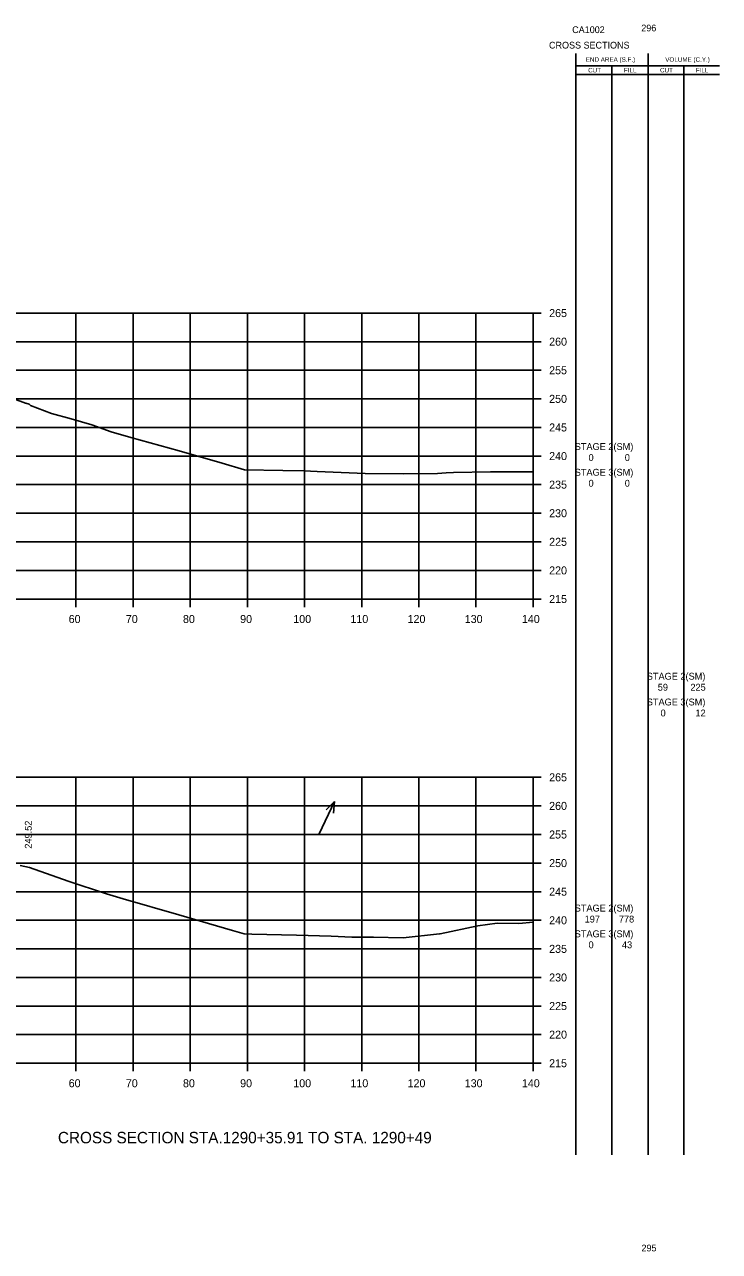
# Model space of a CAD drawing. Extents: x 1342547 to 1344156, y -1532351 to -1517216.
# Drawn here: x 1342753.9 to 1342875.5, y -1521270.5 to -1521055.9 of the extents above; entities that cross this region are included whole.
import ezdxf

# ---------------------------------------------------------------- set-up
doc = ezdxf.new("R2010")
doc.units = 0
for name, color, linetype in [('Level 2', 7, 'Continuous'), ('R_Axis', 7, 'Continuous'), ('R_Axis Annot', 7, 'Continuous'), ('R_Border Notes', 7, 'Continuous'), ('R_Draft', 7, 'Continuous'), ('R_Exist Surface', 7, 'Continuous'), ('R_Grid', 7, 'Continuous'), ('R_Water', 7, 'Continuous'), ('R_Xsect Elev', 7, 'Continuous')]:
    doc.layers.add(name, color=color, linetype=linetype)

msp = doc.modelspace()

# ---------------------------------------------------------------- linework, layer by layer
at = {"layer": 'Level 2'}
for p, q in [((1342850.33, -1521253.57), (1342850.32, -1521060.97)), ((1342862.99, -1521253.57), (1342862.99, -1521060.97)), ((1342850.32, -1521063.13), (1342863.59, -1521063.13)), ((1342856.66, -1521253.57), (1342856.66, -1521063.13)), ((1342863.59, -1521063.13), (1342875.48, -1521063.13)), ((1342869.23, -1521253.57), (1342869.23, -1521063.13)), ((1342850.32, -1521064.69), (1342863.59, -1521064.69)), ((1342863.59, -1521064.69), (1342875.48, -1521064.69))]:
    msp.add_line(p, q, dxfattribs=at)
at = {"layer": 'R_Axis'}
for p, q in [((1342842.87, -1521156.39), (1342842.87, -1521106.39)), ((1342844.27, -1521106.39), (1342842.87, -1521106.39)), ((1342844.27, -1521111.39), (1342842.87, -1521111.39)), ((1342844.27, -1521116.39), (1342842.87, -1521116.39)), ((1342844.27, -1521121.39), (1342842.87, -1521121.39)), ((1342844.27, -1521126.39), (1342842.87, -1521126.39)), ((1342844.27, -1521131.39), (1342842.87, -1521131.39)), ((1342844.27, -1521136.39), (1342842.87, -1521136.39)), ((1342844.27, -1521141.39), (1342842.87, -1521141.39)), ((1342844.27, -1521146.39), (1342842.87, -1521146.39)), ((1342844.27, -1521151.39), (1342842.87, -1521151.39)), ((1342562.87, -1521156.39), (1342842.87, -1521156.39)), ((1342762.87, -1521157.79), (1342762.87, -1521156.39)), ((1342772.87, -1521157.79), (1342772.87, -1521156.39)), ((1342782.87, -1521157.79), (1342782.87, -1521156.39)), ((1342792.87, -1521157.79), (1342792.87, -1521156.39)), ((1342802.87, -1521157.79), (1342802.87, -1521156.39)), ((1342812.87, -1521157.79), (1342812.87, -1521156.39)), ((1342822.87, -1521157.79), (1342822.87, -1521156.39)), ((1342832.87, -1521157.79), (1342832.87, -1521156.39)), ((1342842.87, -1521157.79), (1342842.87, -1521156.39)), ((1342844.27, -1521156.39), (1342842.87, -1521156.39)), ((1342842.87, -1521237.57), (1342842.87, -1521187.57)), ((1342844.27, -1521187.57), (1342842.87, -1521187.57)), ((1342844.27, -1521192.57), (1342842.87, -1521192.57)), ((1342844.27, -1521197.57), (1342842.87, -1521197.57)), ((1342844.27, -1521202.57), (1342842.87, -1521202.57)), ((1342844.27, -1521207.57), (1342842.87, -1521207.57)), ((1342844.27, -1521212.57), (1342842.87, -1521212.57)), ((1342844.27, -1521217.57), (1342842.87, -1521217.57)), ((1342844.27, -1521222.57), (1342842.87, -1521222.57)), ((1342844.27, -1521227.57), (1342842.87, -1521227.57)), ((1342844.27, -1521232.57), (1342842.87, -1521232.57)), ((1342562.87, -1521237.57), (1342842.87, -1521237.57)), ((1342762.87, -1521238.97), (1342762.87, -1521237.57)), ((1342772.87, -1521238.97), (1342772.87, -1521237.57)), ((1342782.87, -1521238.97), (1342782.87, -1521237.57)), ((1342792.87, -1521238.97), (1342792.87, -1521237.57)), ((1342802.87, -1521238.97), (1342802.87, -1521237.57)), ((1342812.87, -1521238.97), (1342812.87, -1521237.57)), ((1342822.87, -1521238.97), (1342822.87, -1521237.57)), ((1342832.87, -1521238.97), (1342832.87, -1521237.57)), ((1342842.87, -1521238.97), (1342842.87, -1521237.57)), ((1342844.27, -1521237.57), (1342842.87, -1521237.57))]:
    msp.add_line(p, q, dxfattribs=at)
at = {"layer": 'R_Exist Surface'}
for points in [[(1342752.03, -1521121.41), (1342754.07, -1521122.14), (1342754.07, -1521122.14), (1342754.08, -1521122.14), (1342754.68, -1521122.33), (1342754.92, -1521122.53), (1342758.59, -1521123.96), (1342762.04, -1521124.87), (1342765.65, -1521125.93), (1342769.06, -1521127.14), (1342772.5, -1521128.13), (1342780.91, -1521130.46), (1342788.45, -1521132.64), (1342792.39, -1521133.8), (1342799.05, -1521133.91), (1342802.76, -1521133.95), (1342805.06, -1521134.07), (1342813.49, -1521134.46), (1342820.12, -1521134.48), (1342826.13, -1521134.44), (1342827.65, -1521134.35), (1342828.93, -1521134.27), (1342835.43, -1521134.15), (1342838.37, -1521134.15), (1342842.87, -1521134.13)], [(1342753.09, -1521203), (1342754.77, -1521203.34), (1342761.53, -1521205.74), (1342768.23, -1521207.95), (1342771.14, -1521208.82), (1342780.86, -1521211.63), (1342790.26, -1521214.38), (1342792.3, -1521214.95), (1342793.65, -1521214.98), (1342801.44, -1521215.16), (1342807.5, -1521215.36), (1342811.16, -1521215.53), (1342814.96, -1521215.54), (1342820.12, -1521215.63), (1342826.46, -1521214.95), (1342826.63, -1521214.94), (1342833.18, -1521213.57), (1342836.56, -1521213.1), (1342840.39, -1521213.11), (1342842.87, -1521212.91)]]:
    msp.add_lwpolyline(points, dxfattribs=at)
at = {"layer": 'R_Grid'}
for p, q in [((1342562.87, -1521106.39), (1342842.87, -1521106.39)), ((1342762.87, -1521156.39), (1342762.87, -1521106.39)), ((1342772.87, -1521156.39), (1342772.87, -1521106.39)), ((1342782.87, -1521156.39), (1342782.87, -1521106.39)), ((1342792.87, -1521156.39), (1342792.87, -1521106.39)), ((1342802.87, -1521156.39), (1342802.87, -1521106.39)), ((1342812.87, -1521156.39), (1342812.87, -1521106.39)), ((1342822.87, -1521156.39), (1342822.87, -1521106.39)), ((1342832.87, -1521156.39), (1342832.87, -1521106.39)), ((1342842.87, -1521156.39), (1342842.87, -1521106.39)), ((1342562.87, -1521111.39), (1342842.87, -1521111.39)), ((1342562.87, -1521116.39), (1342842.87, -1521116.39)), ((1342562.87, -1521121.39), (1342842.87, -1521121.39)), ((1342562.87, -1521126.39), (1342842.87, -1521126.39)), ((1342562.87, -1521131.39), (1342842.87, -1521131.39)), ((1342562.87, -1521136.39), (1342842.87, -1521136.39)), ((1342562.87, -1521141.39), (1342842.87, -1521141.39)), ((1342562.87, -1521146.39), (1342842.87, -1521146.39)), ((1342562.87, -1521151.39), (1342842.87, -1521151.39)), ((1342562.87, -1521156.39), (1342842.87, -1521156.39)), ((1342562.87, -1521187.57), (1342842.87, -1521187.57)), ((1342762.87, -1521237.57), (1342762.87, -1521187.57)), ((1342772.87, -1521237.57), (1342772.87, -1521187.57)), ((1342782.87, -1521237.57), (1342782.87, -1521187.57)), ((1342792.87, -1521237.57), (1342792.87, -1521187.57)), ((1342802.87, -1521237.57), (1342802.87, -1521187.57)), ((1342812.87, -1521237.57), (1342812.87, -1521187.57)), ((1342822.87, -1521237.57), (1342822.87, -1521187.57)), ((1342832.87, -1521237.57), (1342832.87, -1521187.57)), ((1342842.87, -1521237.57), (1342842.87, -1521187.57)), ((1342562.87, -1521192.57), (1342842.87, -1521192.57)), ((1342562.87, -1521197.57), (1342842.87, -1521197.57)), ((1342562.87, -1521202.57), (1342842.87, -1521202.57)), ((1342562.87, -1521207.57), (1342842.87, -1521207.57)), ((1342562.87, -1521212.57), (1342842.87, -1521212.57)), ((1342562.87, -1521217.57), (1342842.87, -1521217.57)), ((1342562.87, -1521222.57), (1342842.87, -1521222.57)), ((1342562.87, -1521227.57), (1342842.87, -1521227.57)), ((1342562.87, -1521232.57), (1342842.87, -1521232.57)), ((1342562.87, -1521237.57), (1342842.87, -1521237.57))]:
    msp.add_line(p, q, dxfattribs=at)
at = {"layer": 'R_Water'}
for p, q in [((1342805.43, -1521197.47), (1342808.14, -1521191.8)), ((1342808.14, -1521191.8), (1342806.68, -1521193.23)), ((1342808.14, -1521191.8), (1342807.95, -1521193.83))]:
    msp.add_line(p, q, dxfattribs=at)

# ---------------------------------------------------------------- texts
at = {"layer": 'Level 2'}
for s, height, p in [('END AREA (S.F.)', 0.7937, (1342852.08, -1521062.45)), ('CUT', 0.794, (1342852.5, -1521064.31)), ('FILL', 0.794, (1342858.76, -1521064.31)), ('CUT', 0.794, (1342865.07, -1521064.31)), ('VOLUME (C.Y.)', 0.7937, (1342865.99, -1521062.45)), ('FILL', 0.794, (1342871.33, -1521064.31)), (' STAGE 2(SM)  ', 1.2, (1342849.7, -1521130.33)), ('0', 1.2, (1342852.57, -1521132.25)), ('0', 1.2, (1342858.9, -1521132.25)), (' STAGE 3(SM)  ', 1.2, (1342849.7, -1521134.83)), ('0', 1.2, (1342852.57, -1521136.75)), ('0', 1.2, (1342858.9, -1521136.75)), (' STAGE 2(SM)  ', 1.2, (1342862.31, -1521170.5)), ('59', 1.2, (1342864.68, -1521172.42)), ('225', 1.2, (1342870.39, -1521172.42)), (' STAGE 3(SM)  ', 1.2, (1342862.31, -1521175)), ('0', 1.2, (1342865.17, -1521176.92)), ('12', 1.2, (1342871.27, -1521176.92)), (' STAGE 2(SM)  ', 1.2, (1342849.7, -1521211.04)), ('197', 1.2, (1342851.88, -1521212.96)), ('778', 1.2, (1342857.87, -1521212.96)), (' STAGE 3(SM)  ', 1.2, (1342849.7, -1521215.54)), ('0', 1.2, (1342852.57, -1521217.46)), ('43', 1.2, (1342858.41, -1521217.46))]:
    msp.add_text(s, height=height, dxfattribs=at).set_placement(p)
at = {"layer": 'R_Axis Annot'}
for s, p in [('265', (1342845.67, -1521107.09)), ('260', (1342845.67, -1521112.09)), ('255', (1342845.67, -1521117.09)), ('250', (1342845.67, -1521122.09)), ('245', (1342845.67, -1521127.09)), ('240', (1342845.67, -1521132.09)), ('235', (1342845.67, -1521137.09)), ('230', (1342845.67, -1521142.09)), ('225', (1342845.67, -1521147.09)), ('220', (1342845.67, -1521152.09)), ('215', (1342845.67, -1521157.09)), ('60', (1342761.6, -1521160.59)), ('70', (1342771.6, -1521160.59)), ('80', (1342781.6, -1521160.59)), ('90', (1342791.6, -1521160.59)), ('100', (1342800.9, -1521160.59)), ('110', (1342810.9, -1521160.59)), ('120', (1342820.9, -1521160.59)), ('130', (1342830.9, -1521160.59)), ('140', (1342840.9, -1521160.59)), ('265', (1342845.67, -1521188.27)), ('260', (1342845.67, -1521193.27)), ('255', (1342845.67, -1521198.27)), ('250', (1342845.67, -1521203.27)), ('245', (1342845.67, -1521208.27)), ('240', (1342845.67, -1521213.27)), ('235', (1342845.67, -1521218.27)), ('230', (1342845.67, -1521223.27)), ('225', (1342845.67, -1521228.27)), ('220', (1342845.67, -1521233.27)), ('215', (1342845.67, -1521238.27)), ('60', (1342761.6, -1521241.77)), ('70', (1342771.6, -1521241.77)), ('80', (1342781.6, -1521241.77)), ('90', (1342791.6, -1521241.77)), ('100', (1342800.9, -1521241.77)), ('110', (1342810.9, -1521241.77)), ('120', (1342820.9, -1521241.77)), ('130', (1342830.9, -1521241.77)), ('140', (1342840.9, -1521241.77))]:
    msp.add_text(s, height=1.4, dxfattribs=at).set_placement(p)
at = {"layer": 'R_Border Notes'}
for s, height, p in [('CA1002', 1.178, (1342849.7, -1521057.43)), ('296', 1.178, (1342861.79, -1521057.13)), ('CROSS SECTIONS', 1.1775, (1342845.65, -1521060.13)), ('295', 1.178, (1342861.83, -1521270.47))]:
    msp.add_text(s, height=height, dxfattribs=at).set_placement(p)
at = {"layer": 'R_Draft'}
msp.add_text('CROSS SECTION STA.1290+35.91 TO STA. 1290+49', height=2, dxfattribs=at).set_placement((1342759.72, -1521251.57))
at = {"layer": 'R_Xsect Elev'}
msp.add_text('249.52', height=1.2, rotation=90, dxfattribs=at).set_placement((1342755.13, -1521200.05))

doc.saveas('drawing.dxf')
